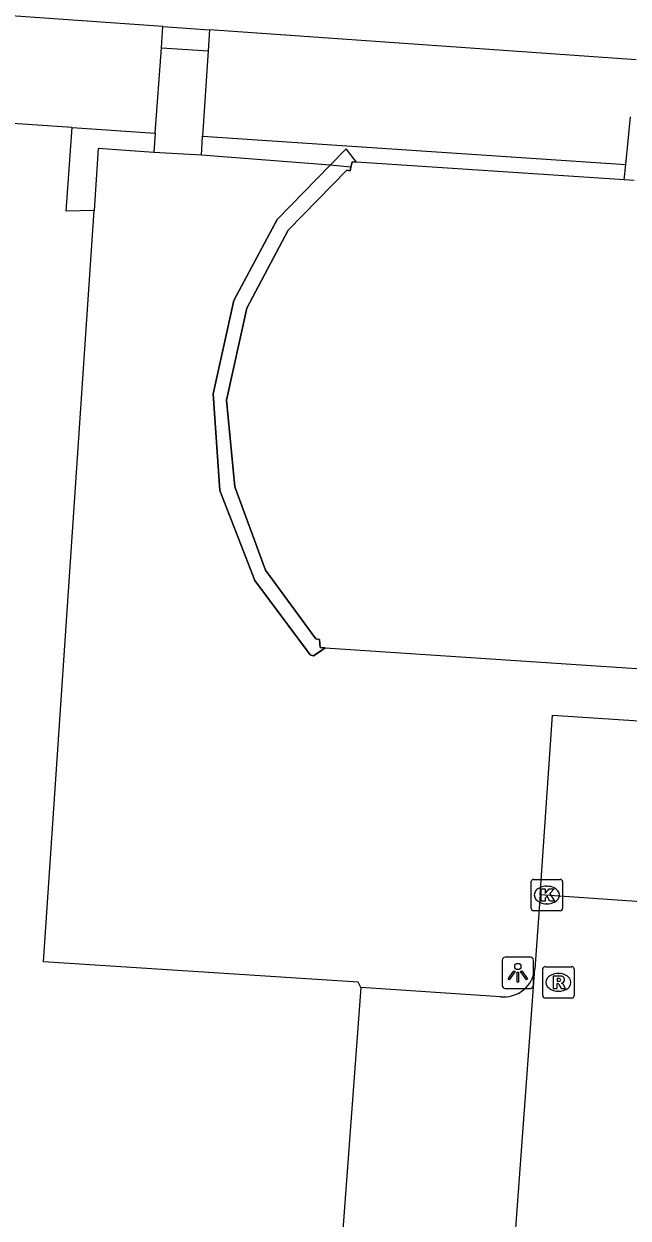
# Model space of a CAD drawing. Extents: x 161848 to 162726, y 385382 to 386521.
# Drawn here: x 161959.34 to 161978.61, y 386229.54 to 386267.63 of the extents above; entities that cross this region are included whole.
import ezdxf

# ---------------------------------------------------------------- set-up
doc = ezdxf.new("R2010")
doc.units = 0
for name, color, linetype in [('IMGEO_Fietspad_open', 7, 'Continuous'), ('IMGEO_Groenvoorziening', 7, 'Continuous'), ('IMGEO_Haag', 7, 'Continuous'), ('IMGEO_Hek', 7, 'Continuous'), ('IMGEO_Kolk', 7, 'Continuous'), ('IMGEO_Lichtpunt', 7, 'Continuous'), ('IMGEO_Muur', 7, 'Continuous'), ('IMGEO_Pand', 7, 'Continuous'), ('IMGEO_Pand_overbouw', 7, 'Continuous'), ('IMGEO_Parkeervlak_open', 7, 'Continuous'), ('IMGEO_Rijbaan_lokaal_open', 7, 'Continuous'), ('IMGEO_Rioolput', 7, 'Continuous'), ('IMGEO_Voetpad_open', 7, 'Continuous')]:
    doc.layers.add(name, color=color, linetype=linetype)

msp = doc.modelspace()

# ---------------------------------------------------------------- linework, layer by layer
at = {"layer": 'IMGEO_Fietspad_open'}
for points in [[(161963.771, 386267.547), (161951.821, 386268.392)], [(161963.771, 386267.547), (161965.253, 386267.442)], [(161978.868, 386266.479), (161965.253, 386267.442)]]:
    msp.add_lwpolyline(points, dxfattribs=at)
at = {"layer": 'IMGEO_Groenvoorziening'}
for points in [[(161960.872, 386264.321), (161951.691, 386264.934)], [(161965.039, 386264.044), (161978.537, 386263.147)], [(161969.951, 386263.216), (161969.616, 386263.637), (161969.101, 386263.116)]]:
    msp.add_lwpolyline(points, dxfattribs=at)
at = {"layer": 'IMGEO_Haag'}
for points in [[(161961.577, 386261.676), (161960.683, 386261.649), (161960.872, 386264.321)], [(161960.872, 386264.321), (161963.523, 386264.144)]]:
    msp.add_lwpolyline(points, dxfattribs=at)
at = {"layer": 'IMGEO_Hek'}
for points in [[(161963.721, 386266.864), (161963.771, 386267.547)], [(161965.253, 386267.442), (161965.21, 386266.765)]]:
    msp.add_lwpolyline(points, dxfattribs=at)
at = {"layer": 'IMGEO_Kolk'}
for p, q in [((161975.518, 386239.419), (161975.518, 386240.271)), ((161975.593, 386240.345), (161976.445, 386240.345)), ((161976.519, 386240.271), (161976.519, 386239.419)), ((161976.006, 386240.125), (161976.031, 386240.125)), ((161976.029, 386239.565), (161976.004, 386239.565)), ((161976.445, 386239.345), (161975.593, 386239.345))]:
    msp.add_line(p, q, dxfattribs=at)
for points in [[(161975.518, 386239.419), (161975.518, 386240.271)], [(161975.593, 386240.345), (161976.445, 386240.345)], [(161976.519, 386240.271), (161976.519, 386239.419)], [(161975.839, 386240.045), (161975.962, 386240.045), (161975.962, 386239.894), (161976.092, 386240.045), (161976.256, 386240.045), (161976.11, 386239.894), (161976.263, 386239.645), (161976.111, 386239.645), (161976.026, 386239.809), (161975.962, 386239.742), (161975.962, 386239.645), (161975.839, 386239.645), (161975.839, 386240.045)], [(161976.445, 386239.345), (161975.593, 386239.345)]]:
    msp.add_lwpolyline(points, dxfattribs=at)
for centre, start, end in [((161975.595, 386240.269), 91.552, 178.448), ((161975.595, 386240.269), 91.552, 178.448), ((161976.443, 386240.269), 1.552, 88.448), ((161976.443, 386240.269), 1.552, 88.448), ((161975.595, 386239.421), 181.552, 268.448), ((161975.595, 386239.421), 181.552, 268.448), ((161976.443, 386239.421), 271.552, 358.448), ((161976.443, 386239.421), 271.552, 358.448)]:
    msp.add_arc(centre, 0.0765, start, end, dxfattribs=at)
for centre, major_axis, ratio, start_param, end_param in [((161976.005, 386239.845), (-0.387, 0.002), 0.722429, 4.712389, 7.853982), ((161976.03, 386239.845), (-0.39, 0.002), 0.717154, 1.570796, 4.712389)]:
    msp.add_ellipse(centre, major_axis=major_axis, ratio=ratio, start_param=start_param, end_param=end_param, dxfattribs=at)
at = {"layer": 'IMGEO_Lichtpunt'}
for p, q in [((161974.593, 386237.768), (161974.593, 386236.961)), ((161974.593, 386237.768), (161974.593, 386236.961)), ((161975.495, 386237.863), (161974.687, 386237.863)), ((161975.495, 386237.863), (161974.687, 386237.863)), ((161975.589, 386236.961), (161975.589, 386237.768)), ((161975.589, 386236.961), (161975.589, 386237.768)), ((161974.687, 386236.867), (161975.495, 386236.867)), ((161974.687, 386236.867), (161975.495, 386236.867))]:
    msp.add_line(p, q, dxfattribs=at)
for points in [[(161974.967, 386237.432), (161975.006, 386237.404), (161974.818, 386237.142), (161974.78, 386237.169), (161974.967, 386237.432)], [(161975.069, 386237.384), (161975.116, 386237.384), (161975.116, 386237.062), (161975.069, 386237.062), (161975.069, 386237.384)], [(161975.179, 386237.404), (161975.217, 386237.431), (161975.404, 386237.169), (161975.365, 386237.141), (161975.179, 386237.404)]]:
    msp.add_lwpolyline(points, dxfattribs=at)
msp.add_circle((161975.092, 386237.566), 0.0994, dxfattribs=at)
for centre, start, end in [((161974.687, 386237.768), 90, 180), ((161974.687, 386237.768), 90, 180), ((161975.495, 386237.768), 0, 90), ((161975.495, 386237.768), 0, 90), ((161974.687, 386236.961), 180, 270), ((161974.687, 386236.961), 180, 270), ((161975.495, 386236.961), 270, 0), ((161975.495, 386236.961), 270, 360)]:
    msp.add_arc(centre, 0.0946, start, end, dxfattribs=at)
at = {"layer": 'IMGEO_Muur'}
for points in [[(161978.537, 386263.147), (161978.683, 386264.664)], [(161978.489, 386262.649), (161978.537, 386263.147)]]:
    msp.add_lwpolyline(points, dxfattribs=at)
at = {"layer": 'IMGEO_Pand'}
for points in [[(161969.769, 386263.062), (161969.742, 386262.943), (161969.637, 386262.959), (161967.77, 386261.043), (161966.443, 386258.558), (161965.8, 386255.629), (161966.063, 386252.864), (161967.046, 386250.204), (161967.196, 386250), (161968.654, 386248.011), (161968.761, 386247.991), (161968.788, 386247.734), (161968.944, 386247.724)], [(161969.951, 386263.216), (161969.805, 386263.226), (161969.769, 386263.062)], [(161978.489, 386262.649), (161969.951, 386263.216)], [(161978.8, 386262.629), (161978.489, 386262.649)], [(161968.944, 386247.724), (161979.201, 386247.046)]]:
    msp.add_lwpolyline(points, dxfattribs=at)
at = {"layer": 'IMGEO_Pand_overbouw'}
msp.add_lwpolyline([(161969.951, 386263.216), (161969.616, 386263.637), (161969.101, 386263.116), (161967.411, 386261.386), (161967.339, 386261.251), (161966.032, 386258.809), (161965.375, 386255.826), (161965.589, 386252.744), (161966.699, 386249.877), (161968.385, 386247.619), (161968.473, 386247.501), (161968.577, 386247.47), (161968.758, 386247.595), (161968.944, 386247.724), (161968.788, 386247.734), (161968.761, 386247.991), (161968.654, 386248.011), (161967.196, 386250), (161967.046, 386250.204), (161966.063, 386252.864), (161965.8, 386255.629), (161966.443, 386258.558), (161967.77, 386261.043), (161969.637, 386262.959), (161969.742, 386262.943), (161969.769, 386263.062), (161969.805, 386263.226)], close=True, dxfattribs=at)
at = {"layer": 'IMGEO_Parkeervlak_open'}
msp.add_lwpolyline([(161970.081, 386236.899), (161969.156, 386224.443), (161973.622, 386224.131)], dxfattribs=at)
at = {"layer": 'IMGEO_Rijbaan_lokaal_open'}
for points in [[(161975.804, 386239.853), (161975.635, 386237.495)], [(161984.256, 386239.27), (161975.804, 386239.853)], [(161975.001, 386228.781), (161975.635, 386237.495)]]:
    msp.add_lwpolyline(points, dxfattribs=at)
at = {"layer": 'IMGEO_Rioolput'}
for p, q in [((161975.961, 386237.56), (161976.813, 386237.56)), ((161975.886, 386236.634), (161975.886, 386237.486)), ((161976.374, 386237.34), (161976.399, 386237.34)), ((161976.887, 386237.486), (161976.887, 386236.634)), ((161976.397, 386236.78), (161976.372, 386236.78)), ((161976.813, 386236.56), (161975.961, 386236.56))]:
    msp.add_line(p, q, dxfattribs=at)
for points in [[(161975.961, 386237.56), (161976.813, 386237.56)], [(161975.886, 386236.634), (161975.886, 386237.486)], [(161976.475, 386237.258), (161976.223, 386237.26), (161976.223, 386236.86)], [(161976.401, 386237.179), (161976.347, 386237.179), (161976.347, 386237.098)], [(161976.887, 386237.486), (161976.887, 386236.634)], [(161976.223, 386236.86), (161976.347, 386236.86), (161976.347, 386237.022), (161976.358, 386237.022)], [(161976.347, 386237.098), (161976.399, 386237.098)], [(161976.405, 386236.993), (161976.476, 386236.86), (161976.616, 386236.86), (161976.551, 386236.986)], [(161976.813, 386236.56), (161975.961, 386236.56)]]:
    msp.add_lwpolyline(points, dxfattribs=at)
for centre, radius, start, end in [((161975.963, 386237.484), 0.0765, 91.552, 178.448), ((161975.963, 386237.484), 0.0765, 91.552, 178.448), ((161976.811, 386237.484), 0.0765, 1.552, 88.448), ((161976.811, 386237.484), 0.0765, 1.552, 88.448), ((161976.407, 386237.083), 0.0964, 77.0061, 93.1865), ((161976.421, 386237.14), 0.0378, 276.6634, 79.6772), ((161976.474, 386237.148), 0.109, 350.3612, 89.416), ((161976.357, 386236.969), 0.0533, 26.0293, 88.6989), ((161976.383, 386237.287), 0.19, 274.7715, 282.9687), ((161976.472, 386237.148), 0.112, 277.5842, 350.9817), ((161976.456, 386236.933), 0.108, 29.5134, 73.7905), ((161975.963, 386236.636), 0.0765, 181.552, 268.448), ((161975.963, 386236.636), 0.0765, 181.552, 268.448), ((161976.811, 386236.636), 0.0765, 271.552, 358.448), ((161976.811, 386236.636), 0.0765, 271.552, 358.448)]:
    msp.add_arc(centre, radius, start, end, dxfattribs=at)
for centre, major_axis, ratio, start_param, end_param in [((161976.373, 386237.06), (-0.387, 0.002), 0.722429, 4.712389, 7.853982), ((161976.398, 386237.06), (-0.39, 0.002), 0.717154, 1.570796, 4.712389)]:
    msp.add_ellipse(centre, major_axis=major_axis, ratio=ratio, start_param=start_param, end_param=end_param, dxfattribs=at)
at = {"layer": 'IMGEO_Voetpad_open'}
for points in [[(161963.721, 386266.864), (161963.771, 386267.547)], [(161965.253, 386267.442), (161965.21, 386266.765)], [(161963.523, 386264.144), (161963.721, 386266.864)], [(161963.721, 386266.864), (161965.21, 386266.765)], [(161965.21, 386266.765), (161965.039, 386264.044)], [(161963.523, 386264.144), (161963.478, 386263.529)], [(161965.001, 386263.445), (161965.039, 386264.044)], [(161963.478, 386263.529), (161961.71, 386263.653), (161961.577, 386261.676)], [(161965.001, 386263.445), (161963.478, 386263.529)], [(161969.101, 386263.116), (161965.001, 386263.445)], [(161968.944, 386247.724), (161968.577, 386247.47), (161968.473, 386247.501), (161966.699, 386249.877), (161965.589, 386252.744), (161965.375, 386255.826), (161966.032, 386258.809), (161967.411, 386261.386), (161969.101, 386263.116)], [(161969.769, 386263.062), (161969.101, 386263.116)], [(161970.081, 386236.899), (161970.003, 386237.069), (161959.96, 386237.714), (161960.789, 386250), (161961.577, 386261.676)], [(161975.804, 386239.853), (161976.202, 386245.586), (161983.65, 386245.09), (161983.33, 386240.34)], [(161974.536, 386236.6), (161970.081, 386236.899)]]:
    msp.add_lwpolyline(points, dxfattribs=at)
msp.add_arc((161974.641, 386237.593), 0.999, 263.9642, 354.353, dxfattribs=at)

doc.saveas('drawing.dxf')
